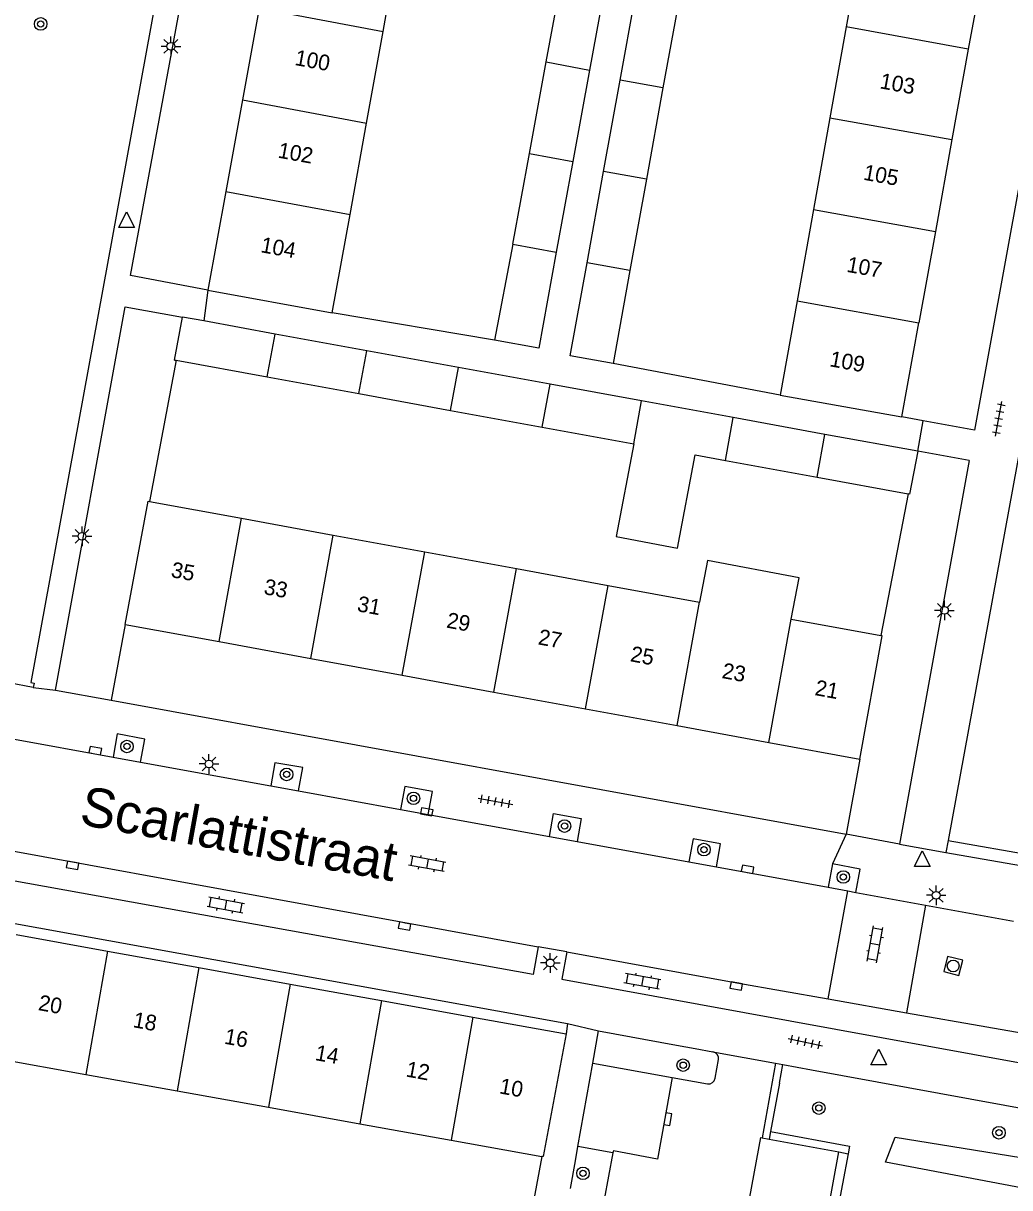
# Model space of a CAD drawing. Extents: x 132999 to 136000, y 398499 to 400501.
# Drawn here: x 133388.7 to 133451.7, y 400021 to 400095.4 of the extents above; entities that cross this region are included whole.
import ezdxf

# ---------------------------------------------------------------- set-up
doc = ezdxf.new("R2010")
doc.units = 0
for name, color, linetype in [('gg-afsc-erfafscheiding', 7, 'Continuous'), ('gg-afsc-hekwerk', 7, 'Continuous'), ('gg-afsc-muur', 7, 'Continuous'), ('gg-anno-huisnummerreeks BGT', 7, 'Continuous'), ('gg-anno-openbare ruimte label', 7, 'Continuous'), ('gg-bbg-bijgebouw', 7, 'Continuous'), ('gg-bbg-gedigitaliseerde bebouwing', 7, 'Continuous'), ('gg-bbg-gedigitaliseerde bijgebouw', 7, 'Continuous'), ('gg-bbg-hoofdgebouw', 7, 'Continuous'), ('gg-bbg-tussenscheiding', 7, 'Continuous'), ('gg-knt-verharding', 7, 'Continuous'), ('gg-knt-verharding nz', 7, 'Continuous'), ('gt-grn-groengrens', 7, 'Continuous'), ('gt-grn-weggrens', 7, 'Continuous'), ('gt-symb-boom', 7, 'Continuous'), ('gt-symb-klinker verharding', 7, 'Continuous'), ('gt-symb-kolk', 7, 'Continuous'), ('gt-symb-lichtmast', 7, 'Continuous'), ('gt-symb-rioolschacht', 7, 'Continuous'), ('gt-symb-tegel verharding', 7, 'Continuous'), ('gt-symb-waterafsluiter', 7, 'Continuous')]:
    doc.layers.add(name, color=color, linetype=linetype)

# ---------------------------------------------------------------- blocks, each defined once
blk = doc.blocks.new('gt0-TEG1')
at = {"layer": 'gt-symb-tegel verharding'}
for p, q in [((-1.125, 0), (1.125, 0)), ((-0.9, -0.25), (-0.9, 0.25)), ((-0.45, -0.25), (-0.45, 0.25)), ((0, -0.25), (0, 0.25)), ((0.45, -0.25), (0.45, 0.25)), ((0.9, -0.25), (0.9, 0.25))]:
    blk.add_line(p, q, dxfattribs=at)
blk = doc.blocks.new('gt0-LMAST')
at = {"layer": 'gt-symb-lichtmast'}
for p, q in [((-0.182, 0.173), (-0.447, 0.438)), ((-0.005, 0.246), (-0.005, 0.621)), ((0.172, 0.173), (0.437, 0.438)), ((-0.255, -0.004), (-0.63, -0.004)), ((-0.182, -0.181), (-0.447, -0.446)), ((-0.005, -0.254), (-0.005, -0.629)), ((0.437, -0.446), (0.172, -0.181)), ((0.245, -0.004), (0.62, -0.004))]:
    blk.add_line(p, q, dxfattribs=at)
blk.add_circle((-0.005, -0.004), 0.25, dxfattribs=at)
blk = doc.blocks.new('gt0-BOOM')
at = {"layer": 'gt-symb-boom'}
for radius in [0.4, 0.2]:
    blk.add_circle((0, 0), radius, dxfattribs=at)
blk = doc.blocks.new('gt0-WAFSL')
at = {"layer": 'gt-symb-waterafsluiter'}
for p, q in [((-0.5, -0.333), (0, 0.667)), ((0, 0.667), (0.5, -0.333)), ((0.5, -0.333), (-0.5, -0.333))]:
    blk.add_line(p, q, dxfattribs=at)
blk = doc.blocks.new('gt0-KOLK')
at = {"layer": 'gt-symb-kolk'}
blk.add_lwpolyline([(0, 0), (0.375, 0), (0.375, 0.4), (-0.375, 0.4), (-0.375, 0), (0, 0)], dxfattribs=at)
blk = doc.blocks.new('gt0-KL1')
at = {"layer": 'gt-symb-klinker verharding'}
for p, q in [((-1.15, 0.3), (1.15, 0.3)), ((-1, -0.3), (-1, 0.3)), ((-0.5, 0.3), (-0.5, 0.45)), ((0, -0.3), (0, 0.3)), ((0.5, 0.3), (0.5, 0.45)), ((1, -0.3), (1, 0.3)), ((-1.15, -0.3), (1.15, -0.3)), ((-0.5, -0.45), (-0.5, -0.3)), ((0.5, -0.45), (0.5, -0.3))]:
    blk.add_line(p, q, dxfattribs=at)
blk = doc.blocks.new('gt0-RS')
at = {"layer": 'gt-symb-rioolschacht'}
blk.add_lwpolyline([(-0.5, -0.5), (0.5, -0.5), (0.5, 0.5), (-0.5, 0.5)], close=True, dxfattribs=at)
blk.add_circle((0, 0), 0.375, dxfattribs=at)

msp = doc.modelspace()

# ---------------------------------------------------------------- linework, layer by layer
at = {"layer": 'gg-afsc-erfafscheiding'}
for p, q in [((133418.786, 400075.141), (133408.418, 400076.888)), ((133437.054, 400071.629), (133426.369, 400073.64))]:
    msp.add_line(p, q, dxfattribs=at)
at = {"layer": 'gg-afsc-hekwerk'}
for p, q in [((133400.47, 400078.34), (133400.208, 400076.362)), ((133436.997, 400027.666), (133436.427, 400024.589)), ((133436.427, 400024.589), (133436.337, 400024.103)), ((133436.337, 400024.103), (133440.791, 400023.281)), ((133441.388, 400023.171), (133440.434, 400018.052)), ((133440.791, 400023.281), (133441.388, 400023.171))]:
    msp.add_line(p, q, dxfattribs=at)
at = {"layer": 'gg-afsc-muur'}
for p, q in [((133398.438, 400073.851), (133396.738, 400064.841)), ((133445.221, 400065.328), (133443.471, 400056.278)), ((133421.801, 400022.997), (133419.881, 400012.457))]:
    msp.add_line(p, q, dxfattribs=at)
at = {"layer": 'gg-bbg-bijgebouw'}
for q in [(133398.85, 400076.61), (133398.438, 400073.851)]:
    msp.add_line((133398.34, 400073.87), q, dxfattribs=at)
msp.add_lwpolyline([(133445.84, 400068.04), (133445.32, 400065.31), (133445.221, 400065.328)], dxfattribs=at)
at = {"layer": 'gg-bbg-gedigitaliseerde bebouwing'}
for p, q in [((133442.307, 400101), (133441.261, 400095.154)), ((133411.668, 400094.856), (133412.726, 400100.703)), ((133441.261, 400095.154), (133440.223, 400089.347)), ((133410.61, 400089.008), (133411.668, 400094.856)), ((133409.553, 400083.16), (133410.61, 400089.008)), ((133440.223, 400089.347), (133439.175, 400083.488)), ((133408.418, 400076.888), (133409.553, 400083.16)), ((133439.175, 400083.488), (133438.132, 400077.657)), ((133400.47, 400078.34), (133408.418, 400076.888)), ((133438.132, 400077.657), (133437.054, 400071.629)), ((133437.054, 400071.629), (133444.82, 400070.24)), ((133396.738, 400064.841), (133402.62, 400063.763)), ((133402.62, 400063.763), (133408.476, 400062.69)), ((133408.476, 400062.69), (133414.332, 400061.617)), ((133414.332, 400061.617), (133420.187, 400060.544)), ((133420.187, 400060.544), (133426.043, 400059.471)), ((133426.043, 400059.471), (133431.899, 400058.398)), ((133437.755, 400057.325), (133443.471, 400056.278)), ((133386.834, 400029.285), (133392.671, 400028.236)), ((133392.671, 400028.236), (133398.509, 400027.186)), ((133398.509, 400027.186), (133404.347, 400026.136)), ((133404.347, 400026.136), (133410.186, 400025.086)), ((133410.186, 400025.086), (133416.024, 400024.036)), ((133416.024, 400024.036), (133421.801, 400022.997))]:
    msp.add_line(p, q, dxfattribs=at)
msp.add_lwpolyline([(133437.755, 400057.325), (133438.257, 400059.954), (133432.409, 400061.07), (133431.899, 400058.398)], dxfattribs=at)
at = {"layer": 'gg-bbg-gedigitaliseerde bijgebouw'}
for p, q in [((133422.09, 400092.907), (133423.161, 400098.752)), ((133425.937, 400098.233), (133424.866, 400092.388)), ((133426.815, 400091.739), (133427.874, 400097.591)), ((133430.612, 400097.093), (133429.555, 400091.25)), ((133421.018, 400087.062), (133422.09, 400092.907)), ((133424.866, 400092.388), (133423.795, 400086.543)), ((133425.761, 400085.912), (133426.815, 400091.739)), ((133429.555, 400091.25), (133428.5, 400085.417)), ((133419.957, 400081.275), (133421.018, 400087.062)), ((133423.795, 400086.543), (133422.737, 400080.769)), ((133424.705, 400080.077), (133425.761, 400085.912)), ((133428.5, 400085.417), (133427.444, 400079.583)), ((133419.957, 400081.275), (133418.786, 400075.141)), ((133427.444, 400079.583), (133426.369, 400073.64)), ((133400.208, 400076.362), (133398.85, 400076.61)), ((133404.764, 400075.531), (133400.208, 400076.362)), ((133410.621, 400074.463), (133404.764, 400075.531)), ((133416.478, 400073.395), (133410.621, 400074.463)), ((133398.438, 400073.851), (133404.265, 400072.789)), ((133422.334, 400072.327), (133416.478, 400073.395)), ((133404.265, 400072.789), (133410.122, 400071.722)), ((133428.191, 400071.259), (133422.334, 400072.327)), ((133410.122, 400071.722), (133415.979, 400070.655)), ((133434.048, 400070.191), (133428.191, 400071.259)), ((133415.979, 400070.655), (133421.835, 400069.588)), ((133439.905, 400069.122), (133434.048, 400070.191)), ((133421.835, 400069.588), (133427.692, 400068.521)), ((133445.84, 400068.04), (133439.905, 400069.122)), ((133431.618, 400067.806), (133433.549, 400067.454)), ((133433.549, 400067.454), (133439.406, 400066.387)), ((133439.406, 400066.387), (133445.221, 400065.328))]:
    msp.add_line(p, q, dxfattribs=at)
for points in [[(133422.737, 400080.769), (133421.611, 400074.626), (133418.786, 400075.141)], [(133426.369, 400073.64), (133423.63, 400074.136), (133424.705, 400080.077)], [(133427.692, 400068.521), (133426.563, 400062.606), (133430.482, 400061.858), (133431.618, 400067.806)]]:
    msp.add_lwpolyline(points, dxfattribs=at)
at = {"layer": 'gg-bbg-hoofdgebouw'}
for p, q in [((133450.129, 400099.587), (133449.07, 400093.732)), ((133403.751, 400096.336), (133402.685, 400090.49)), ((133449.07, 400093.732), (133448.025, 400087.955)), ((133402.685, 400090.49), (133401.619, 400084.644)), ((133448.025, 400087.955), (133446.962, 400082.081)), ((133401.619, 400084.644), (133400.47, 400078.34)), ((133446.962, 400082.081), (133445.908, 400076.255)), ((133444.82, 400070.24), (133445.908, 400076.255)), ((133395.17, 400056.98), (133396.64, 400064.86)), ((133396.64, 400064.86), (133396.738, 400064.841)), ((133395.17, 400056.98), (133401.183, 400055.879)), ((133442.13, 400048.38), (133443.57, 400056.26)), ((133443.57, 400056.26), (133443.471, 400056.278)), ((133401.183, 400055.879), (133407.039, 400054.806)), ((133407.039, 400054.806), (133412.895, 400053.734)), ((133412.895, 400053.734), (133418.751, 400052.662)), ((133418.751, 400052.662), (133424.607, 400051.589)), ((133424.607, 400051.589), (133430.463, 400050.517)), ((133430.463, 400050.517), (133436.319, 400049.444)), ((133436.319, 400049.444), (133442.13, 400048.38)), ((133388.21, 400037.169), (133394.047, 400036.115)), ((133394.047, 400036.115), (133399.884, 400035.061)), ((133399.884, 400035.061), (133405.721, 400034.007)), ((133405.721, 400034.007), (133411.559, 400032.953)), ((133411.559, 400032.953), (133417.396, 400031.899)), ((133417.396, 400031.899), (133423.37, 400030.82)), ((133423.37, 400030.82), (133421.9, 400022.98)), ((133421.9, 400022.98), (133421.801, 400022.997))]:
    msp.add_line(p, q, dxfattribs=at)
at = {"layer": 'gg-bbg-tussenscheiding'}
for p, q in [((133403.751, 400096.336), (133411.668, 400094.856)), ((133449.07, 400093.732), (133441.261, 400095.154)), ((133422.09, 400092.907), (133424.866, 400092.388)), ((133429.555, 400091.25), (133426.815, 400091.739)), ((133402.685, 400090.49), (133410.61, 400089.008)), ((133440.223, 400089.347), (133448.025, 400087.955)), ((133421.018, 400087.062), (133423.795, 400086.543)), ((133428.5, 400085.417), (133425.761, 400085.912)), ((133401.619, 400084.644), (133409.553, 400083.16)), ((133439.175, 400083.488), (133446.962, 400082.081)), ((133419.957, 400081.275), (133422.737, 400080.769)), ((133427.444, 400079.583), (133424.705, 400080.077)), ((133438.132, 400077.657), (133445.908, 400076.255)), ((133404.265, 400072.789), (133404.764, 400075.531)), ((133410.122, 400071.722), (133410.621, 400074.463)), ((133415.979, 400070.655), (133416.478, 400073.395)), ((133421.835, 400069.588), (133422.334, 400072.327)), ((133427.692, 400068.521), (133428.191, 400071.259)), ((133433.549, 400067.454), (133434.048, 400070.191)), ((133439.406, 400066.387), (133439.905, 400069.122)), ((133401.183, 400055.879), (133402.62, 400063.763)), ((133407.039, 400054.806), (133408.476, 400062.69)), ((133412.895, 400053.734), (133414.332, 400061.617)), ((133418.751, 400052.662), (133420.187, 400060.544)), ((133424.607, 400051.589), (133426.043, 400059.471)), ((133430.463, 400050.517), (133431.899, 400058.398)), ((133436.319, 400049.444), (133437.755, 400057.325)), ((133394.047, 400036.115), (133392.671, 400028.236)), ((133399.884, 400035.061), (133398.509, 400027.186)), ((133405.721, 400034.007), (133404.347, 400026.136)), ((133411.559, 400032.953), (133410.186, 400025.086)), ((133417.396, 400031.899), (133416.024, 400024.036))]:
    msp.add_line(p, q, dxfattribs=at)
at = {"layer": 'gg-knt-verharding'}
for p, q in [((133454.075, 400094.745), (133449.472, 400069.395)), ((133446.194, 400069.99), (133444.82, 400070.24)), ((133449.472, 400069.395), (133446.194, 400069.99)), ((133452.43, 400068.515), (133447.779, 400043.176)), ((133449.117, 400067.445), (133444.67, 400042.95)), ((133449.117, 400067.445), (133445.84, 400068.04)), ((133395.17, 400056.98), (133394.287, 400052.141)), ((133389.309, 400052.946), (133387.748, 400053.253)), ((133390.73, 400052.79), (133394.287, 400052.141)), ((133394.287, 400052.141), (133441.253, 400043.573)), ((133387.864, 400049.69), (133394.404, 400048.5)), ((133394.404, 400048.5), (133396.169, 400048.179)), ((133396.169, 400048.179), (133404.485, 400046.667)), ((133442.13, 400048.38), (133441.253, 400043.573)), ((133404.485, 400046.667), (133406.255, 400046.345)), ((133406.255, 400046.345), (133412.786, 400045.157)), ((133412.786, 400045.157), (133414.557, 400044.835)), ((133414.557, 400044.835), (133422.295, 400043.428)), ((133422.295, 400043.428), (133424.064, 400043.106)), ((133424.064, 400043.106), (133431.215, 400041.806)), ((133444.67, 400042.95), (133441.253, 400043.573)), ((133447.779, 400043.176), (133447.64, 400042.42)), ((133447.64, 400042.42), (133454.578, 400041.2)), ((133431.215, 400041.806), (133432.969, 400041.487)), ((133432.969, 400041.487), (133440.108, 400040.188)), ((133440.379, 400041.676), (133440.108, 400040.188)), ((133440.108, 400040.188), (133441.364, 400039.96)), ((133440.114, 400033.054), (133441.364, 400039.96)), ((133441.364, 400039.96), (133441.891, 400039.864)), ((133441.891, 400039.864), (133446.338, 400039.056)), ((133446.338, 400039.056), (133445.114, 400032.176)), ((133446.338, 400039.056), (133451.965, 400038.032)), ((133423.4, 400036.075), (133421.57, 400036.375)), ((133423.46, 400031.48), (133423.37, 400030.82)), ((133425.065, 400028.956), (133425.43, 400031.01)), ((133425.43, 400031.01), (133430.418, 400030.101)), ((133430.418, 400030.101), (133431.617, 400029.882)), ((133431.617, 400029.882), (133432.747, 400029.676)), ((133432.747, 400029.676), (133436.755, 400028.946)), ((133424.116, 400023.624), (133425.065, 400028.956)), ((133425.065, 400028.956), (133430.141, 400028.039)), ((133432.892, 400027.986), (133433.111, 400029.18)), ((133436.755, 400028.946), (133435.891, 400024.185)), ((133436.755, 400028.946), (133437.215, 400028.862)), ((133437.215, 400028.862), (133439.053, 400028.527)), ((133430.141, 400028.039), (133432.401, 400027.63)), ((133439.053, 400028.527), (133466.19, 400023.58)), ((133423.954, 400022.711), (133424.116, 400023.624)), ((133426.358, 400023.225), (133424.116, 400023.624)), ((133435.891, 400024.185), (133436.337, 400024.103)), ((133426.358, 400023.225), (133425.804, 400020.24)), ((133439.741, 400017.528), (133440.791, 400023.281)), ((133423.642, 400020.955), (133423.954, 400022.711))]:
    msp.add_line(p, q, dxfattribs=at)
for points in [[(133398.949, 400106.812), (133389.154, 400053.275), (133389.357, 400053.237), (133389.309, 400052.946)], [(133400.47, 400078.34), (133395.518, 400079.268), (133400.557, 400106.519)], [(133390.73, 400052.79), (133395.171, 400077.274), (133398.85, 400076.61)], [(133396.169, 400048.179), (133396.438, 400049.658), (133394.675, 400049.988), (133394.404, 400048.5)], [(133406.255, 400046.345), (133406.526, 400047.837), (133404.751, 400048.128), (133404.485, 400046.667)], [(133414.557, 400044.835), (133414.824, 400046.301), (133413.054, 400046.633), (133412.786, 400045.157)], [(133421.57, 400036.375), (133421.254, 400034.623), (133376.746, 400042.613), (133377.15, 400044.475)], [(133422.295, 400043.428), (133422.564, 400044.909), (133424.334, 400044.589), (133424.064, 400043.106)], [(133432.969, 400041.487), (133433.237, 400042.96), (133431.484, 400043.286), (133431.215, 400041.806)], [(133364.67, 400041.42), (133364.8, 400042.1), (133423.46, 400031.48)], [(133441.891, 400039.864), (133442.159, 400041.341), (133440.379, 400041.676)], [(133423.4, 400036.075), (133423.098, 400034.322), (133466.863, 400026.334), (133467.163, 400028.091)]]:
    msp.add_lwpolyline(points, dxfattribs=at)
for centre, radius, start, end in [((133432.664, 400029.234), 0.45, 353.13446, 79.41327), ((133432.461, 400028.064), 0.438, 262.18944, 349.69861)]:
    msp.add_arc(centre, radius, start, end, dxfattribs=at)
at = {"layer": 'gg-knt-verharding nz'}
for p, q in [((133377.15, 400044.475), (133421.57, 400036.375)), ((133440.114, 400033.054), (133445.114, 400032.176))]:
    msp.add_line(p, q, dxfattribs=at)
for points in [[(133423.4, 400036.075), (133434.274, 400034.08), (133440.114, 400033.054)], [(133445.114, 400032.176), (133455.384, 400030.372), (133467.163, 400028.091)], [(133430.141, 400028.039), (133429.665, 400025.408), (133429.211, 400022.81), (133426.382, 400023.355), (133426.358, 400023.225)], [(133436.75, 400015.904), (133434.366, 400016.337), (133435.805, 400024.201), (133435.891, 400024.185)]]:
    msp.add_lwpolyline(points, dxfattribs=at)
at = {"layer": 'gt-grn-groengrens'}
for p, q in [((133447.779, 400043.176), (133454.715, 400041.956)), ((133436.997, 400027.666), (133437.215, 400028.862))]:
    msp.add_line(p, q, dxfattribs=at)
for points in [[(133436.427, 400024.589), (133441.476, 400023.648), (133441.388, 400023.171)], [(133443.778, 400022.62), (133444.394, 400024.223), (133456.774, 400022.215), (133456.504, 400020.227), (133443.778, 400022.62)]]:
    msp.add_lwpolyline(points, dxfattribs=at)
at = {"layer": 'gt-grn-weggrens'}
for p, q in [((133445.84, 400068.04), (133446.194, 400069.99)), ((133389.309, 400052.946), (133390.73, 400052.79)), ((133441.253, 400043.573), (133440.379, 400041.676)), ((133444.67, 400042.95), (133447.64, 400042.42)), ((133423.46, 400031.48), (133425.43, 400031.01))]:
    msp.add_line(p, q, dxfattribs=at)

# ---------------------------------------------------------------- block references
at = {"layer": 'gt-symb-boom'}
for p in [(133389.783, 400095.339), (133395.294, 400049.185), (133405.497, 400047.397), (133413.608, 400045.869), (133423.263, 400044.097), (133432.175, 400042.596), (133441.079, 400040.844), (133430.847, 400028.822), (133439.514, 400026.082), (133451.025, 400024.508), (133424.442, 400021.916)]:
    msp.add_blockref('gt0-BOOM', p, dxfattribs=at)
at = {"layer": 'gt-symb-klinker verharding'}
for p, rotation in [((133414.484, 400041.692), 169.69002960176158), ((133401.616, 400039.067), -10.30997039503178), ((133443.107, 400036.541), 79.5773454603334), ((133428.229, 400034.176), 169.74640198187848)]:
    msp.add_blockref('gt0-KL1', p, dxfattribs=dict(at, rotation=rotation))
at = {"layer": 'gt-symb-kolk'}
for p, rotation in [((133393.237, 400048.722), -10.54573436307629), ((133414.418, 400044.812), -10.25359802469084), ((133391.856, 400041.786), 169.80279442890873), ((133434.928, 400041.141), -10.366322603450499), ((133413.074, 400037.906), 169.69002960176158), ((133434.274, 400034.08), 169.63367739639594), ((133429.665, 400025.408), -99.91869406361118)]:
    msp.add_blockref('gt0-KOLK', p, dxfattribs=dict(at, rotation=rotation))
at = {"layer": 'gt-symb-lichtmast'}
for p in [(133398.109, 400093.909), (133392.427, 400062.612), (133447.547, 400057.882), (133400.542, 400048.068), (133447.022, 400039.68), (133422.355, 400035.36)]:
    msp.add_blockref('gt0-LMAST', p, dxfattribs=at)
at = {"layer": 'gt-symb-rioolschacht', "rotation": 75.88039706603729}
msp.add_blockref('gt0-RS', (133448.103, 400035.164), dxfattribs=at)
at = {"layer": 'gt-symb-tegel verharding'}
for p, rotation in [((133451.018, 400070.111), 79.57734546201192), ((133418.841, 400045.677), -10.30997039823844), ((133438.652, 400030.301), -12.006708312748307)]:
    msp.add_blockref('gt0-TEG1', p, dxfattribs=dict(at, rotation=rotation))
at = {"layer": 'gt-symb-waterafsluiter'}
for p in [(133395.276, 400082.665), (133446.121, 400041.857), (133443.346, 400029.175)]:
    msp.add_blockref('gt0-WAFSL', p, dxfattribs=at)

# ---------------------------------------------------------------- texts
at = {"layer": 'gg-anno-huisnummerreeks BGT'}
for s, rotation, p in [('100', 349.7, (133405.973, 400092.72)), ('103', 349.7, (133443.368, 400091.233)), ('102', 349.7, (133404.895, 400086.805)), ('105', 349.7, (133442.312, 400085.393)), ('104', 349.7, (133403.793, 400080.763)), ('107', 349.7, (133441.248, 400079.511)), ('109', 349.7, (133440.156, 400073.477)), ('35', 349.6, (133398.061, 400060.009)), ('33', 349.6, (133403.996, 400058.922)), ('31', 349.6, (133409.957, 400057.83)), ('29', 349.6, (133415.671, 400056.784)), ('27', 349.6, (133421.525, 400055.712)), ('25', 349.6, (133427.419, 400054.632)), ('23', 349.6, (133433.276, 400053.56)), ('21', 349.6, (133439.214, 400052.472)), ('20', 349.7, (133389.581, 400032.35)), ('18', 349.7, (133395.634, 400031.257)), ('16', 349.7, (133401.471, 400030.203)), ('14', 349.7, (133407.272, 400029.155)), ('12', 349.7, (133413.078, 400028.107)), ('10', 349.7, (133419.051, 400027.028))]:
    msp.add_text(s, height=1, rotation=rotation, dxfattribs=at).set_placement(p)
at = {"layer": 'gg-anno-openbare ruimte label'}
msp.add_text('Scarlattistraat', height=2.5, rotation=349.7, dxfattribs=at).set_placement((133392.184, 400044.219))

doc.saveas('drawing.dxf')
